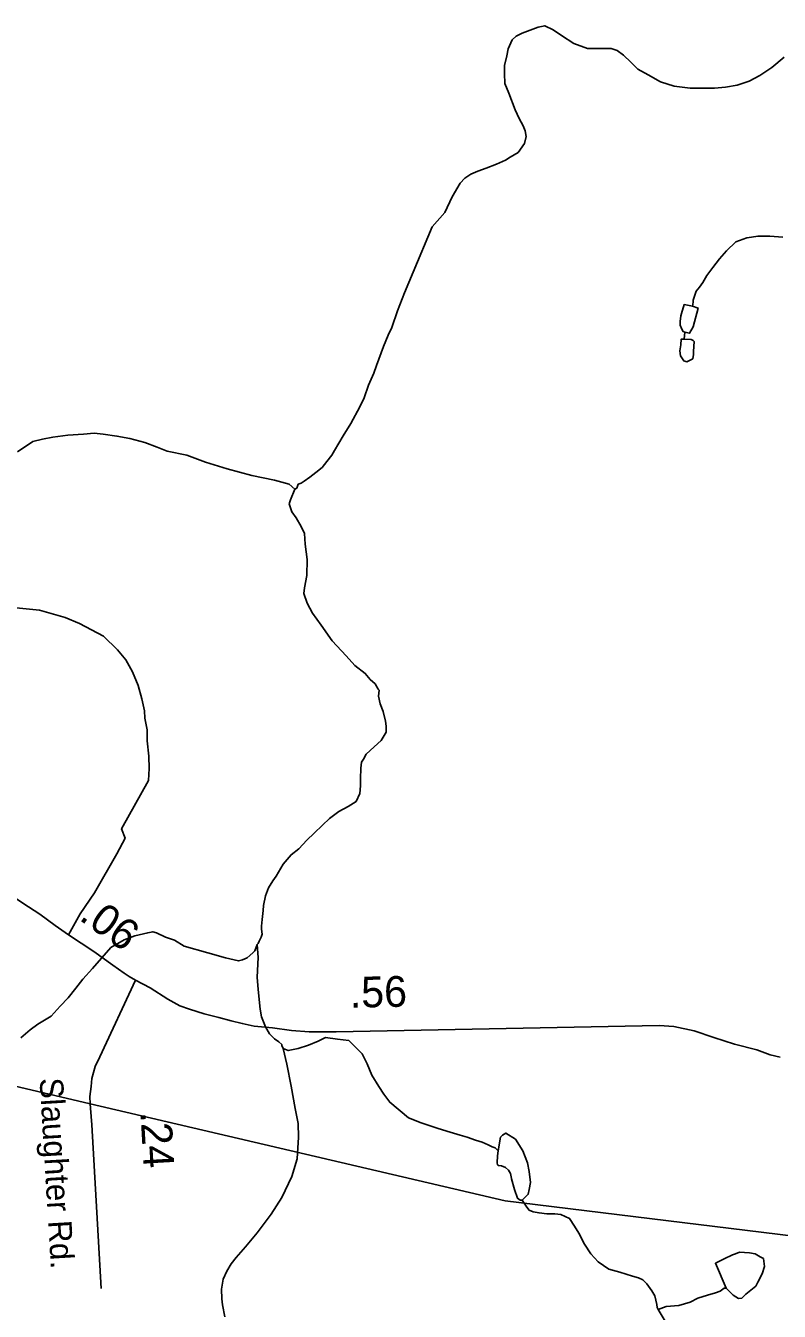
# Model space of a CAD drawing. Extents: x 1950930 to 2061844, y 904556 to 1017002.
# Drawn here: x 2022647 to 2025707, y 969467 to 974684 of the extents above; entities that cross this region are included whole.
import ezdxf

# ---------------------------------------------------------------- set-up
doc = ezdxf.new("R2010")
doc.units = 0
for name, color, linetype in [('Exist Hydrographic Creek Single Shore', 7, 'Continuous'), ('Exist Hydrographic Misc Water Feature', 7, 'Continuous'), ('Exist Road Primary US Structure Standard Bridge CELL', 7, 'Continuous'), ('Exist Road Secondary Type 41 Attributed', 7, 'Continuous'), ('Exist Road Secondary Type 51 Attributed', 7, 'Continuous'), ('Exist Road Secondary Type 51 Label', 7, 'Continuous'), ('Exist Utilities Electrical Transmission Line', 7, 'Continuous')]:
    doc.layers.add(name, color=color, linetype=linetype)

msp = doc.modelspace()

# ---------------------------------------------------------------- linework, layer by layer
at = {"layer": 'Exist Hydrographic Creek Single Shore'}
for points in [[(2025726.6, 974556.7), (2025676.5, 974514.7), (2025628.5, 974482.6), (2025584.4, 974458.5), (2025536.5, 974442.5), (2025488.4, 974434.6), (2025444.3, 974430.6), (2025392.5, 974430.4), (2025344.6, 974430.4), (2025280.4, 974438.6), (2025224.3, 974456.5), (2025174.4, 974484.4), (2025132.5, 974508.3), (2025104.2, 974536.4), (2025074.3, 974564.3), (2025048.5, 974584.2), (2025024.3, 974592.2), (2024988.3, 974592.3), (2024960.4, 974592.3), (2024928.2, 974592.3), (2024872.5, 974612.1), (2024822.3, 974644), (2024788.3, 974668), (2024754.2, 974684.2), (2024728.2, 974678.1), (2024662.3, 974654.2), (2024638.5, 974641.9), (2024622.4, 974626.2), (2024606.2, 974590.1), (2024600.4, 974562), (2024590.4, 974522.2), (2024590.4, 974490), (2024592.5, 974449.9), (2024608.4, 974409.9), (2024634.5, 974342.1), (2024650.6, 974307.9), (2024666.7, 974278), (2024674.5, 974258.2), (2024678.6, 974234.2), (2024672.7, 974206), (2024646.7, 974170.2), (2024614.5, 974150.2), (2024594.5, 974138.1), (2024558.8, 974122.1), (2024516.7, 974105.9), (2024482.7, 974093.8), (2024454.6, 974081.9), (2024430.6, 974066), (2024410.8, 974045.8), (2024378.8, 973990), (2024348.6, 973925.9), (2024296.9, 973867.9), (2024220.8, 973683.8), (2024185, 973599.9), (2024156.9, 973527.6), (2024133.2, 973459.8), (2024119, 973427.6), (2024099.1, 973381.8), (2024071.2, 973305.5), (2024061, 973273.6), (2024039, 973225.5), (2024021.2, 973173.7), (2024003.1, 973137.6), (2023967.2, 973069.4), (2023935.3, 973019.6), (2023901.3, 972959.6), (2023889.4, 972941.4), (2023869.2, 972915.6), (2023851.3, 972891.3), (2023825.3, 972871.5), (2023801.2, 972851.4), (2023777.3, 972835.5), (2023765.3, 972827.5), (2023753.4, 972823.5), (2023747.5, 972807.5), (2023739.5, 972803.4)], [(2023739.5, 972803.4), (2023721.5, 972759.5), (2023717.3, 972743.5), (2023727.4, 972711.5), (2023745.3, 972687.5), (2023765.6, 972651.3), (2023779.4, 972623.4), (2023781.5, 972579.4), (2023789.7, 972517.5), (2023787.7, 972453.2), (2023779.5, 972403.5), (2023775.7, 972379.3), (2023789.7, 972341.3), (2023811.8, 972299.5), (2023845.9, 972251.5), (2023891.8, 972187.6), (2023947.7, 972127.3), (2023983.9, 972087.5), (2024025.9, 972055.5), (2024045.8, 972031.4), (2024065.7, 972013.6), (2024077.8, 971991.4), (2024081.9, 971987.7), (2024079.8, 971963.4), (2024086, 971931.5), (2024097.9, 971901.4), (2024107.9, 971861.5), (2024110.1, 971841.4), (2024109.9, 971817.4), (2024090.2, 971783.4), (2024062.1, 971757.4), (2024029.9, 971727.5), (2024018, 971707.4), (2024009.9, 971695.5), (2024008.1, 971671.5), (2024006.2, 971627.6), (2024006.3, 971599.4), (2024004, 971567.6), (2023988.2, 971535.4), (2023956.3, 971515.4), (2023918.2, 971495.5), (2023880.2, 971467.4), (2023852.3, 971439.5), (2023818.2, 971407.4), (2023788.4, 971379.4), (2023756.2, 971343.3), (2023724.2, 971319.4), (2023692.2, 971281.3), (2023664.3, 971233.3), (2023650.4, 971213.3), (2023632.4, 971185.1), (2023620.3, 971153.2), (2023612.6, 971113.3), (2023610.5, 971093), (2023606.5, 971057.3), (2023604.6, 971029.1), (2023604.3, 971017.3), (2023606.6, 970997.3), (2023602.4, 970985.2), (2023594.5, 970969.3), (2023590.3, 970959.2), (2023586.6, 970955)], [(2023586.6, 970955), (2023576.6, 970929.3), (2023568.5, 970921.3), (2023546.5, 970901), (2023526.6, 970893.2), (2023510.5, 970889), (2023458.5, 970901.2), (2023386.4, 970921.1), (2023290.5, 970949), (2023250.3, 970972.8), (2023214.5, 970985), (2023178.4, 971002.9), (2023162.4, 971006.8), (2023142.3, 971003), (2023090.5, 970990.9), (2023046.6, 970974.7), (2022992.4, 970942.7), (2022918.5, 970858.6), (2022878.5, 970814.8), (2022850.5, 970778.6), (2022818.5, 970738.6), (2022786.6, 970704.8), (2022750.7, 970664.5), (2022696.5, 970632.5), (2022664.5, 970608.5), (2022626.8, 970576.5)], [(2023586.6, 970955), (2023590.5, 970903.1), (2023586.5, 970823.1), (2023590.7, 970773.1), (2023598.6, 970693.2), (2023604.8, 970661.2), (2023620.7, 970621.2), (2023636.6, 970593.3), (2023656.8, 970573.2), (2023674.6, 970561), (2023686.8, 970549.3), (2023686.8, 970545.3), (2023692.7, 970533.1)], [(2023692.7, 970533.1), (2023706.8, 970469.1), (2023724.7, 970381.1), (2023740.9, 970289.2), (2023753.1, 970229.2), (2023754.9, 970173.1), (2023749.1, 970085.3), (2023726.9, 970013.2), (2023687.1, 969929), (2023643, 969861), (2023587.3, 969785), (2023539.2, 969728.9), (2023501.2, 969685.1), (2023481.3, 969658.9), (2023463.3, 969629.1), (2023449.2, 969596.9), (2023441.5, 969557), (2023443.3, 969517), (2023445.4, 969493), (2023455.5, 969444.8)]]:
    msp.add_lwpolyline(points, dxfattribs=at)
at = {"layer": 'Exist Hydrographic Misc Water Feature'}
for points in [[(2025720.9, 973826.6), (2025668.8, 973830.6), (2025620.9, 973830.6), (2025574.8, 973822.7), (2025530.8, 973806.6), (2025493, 973770.6), (2025464.8, 973738.4), (2025436.8, 973702.5), (2025412.8, 973670.5), (2025396.8, 973642.3), (2025382.9, 973622.6), (2025368.8, 973606.5), (2025365, 973594.4), (2025361.1, 973582.3), (2025356.9, 973570.3), (2025357.1, 973562.4), (2025355.1, 973546.4)], [(2025323, 973440.4), (2025317.2, 973442.5), (2025311.1, 973452.4), (2025304.9, 973468.3), (2025304.9, 973484.4), (2025307, 973506.3), (2025309.2, 973516.5), (2025321.1, 973552.3), (2025355.1, 973546.4)], [(2025323, 973440.4), (2025343, 973436.3), (2025357, 973462.3), (2025376.9, 973538.4), (2025355.1, 973546.4)], [(2025321.1, 973412.5), (2025349, 973410.3), (2025357.1, 973406.5), (2025361, 973402.5), (2025359.2, 973362.5), (2025359.2, 973350.4), (2025355.3, 973332.4), (2025331, 973320.4), (2025319, 973324.3), (2025305.3, 973344.3), (2025303.1, 973364.3), (2025307.2, 973388.5), (2025309, 973412.4), (2025321.1, 973412.5)], [(2025323, 973440.4), (2025321.1, 973412.5)], [(2023739.5, 972803.4), (2023717.3, 972823.2), (2023657.2, 972839.3), (2023565.4, 972859.2), (2023465.2, 972885.2), (2023377.2, 972913), (2023301.3, 972941.2), (2023221.2, 972956.9), (2023181.2, 972973.2), (2023131.1, 972992.9), (2023069.1, 973009), (2023017.1, 973018.9), (2022961.1, 973027), (2022925.1, 973031), (2022881.1, 973027), (2022817.3, 973022.7), (2022757.1, 973014.8), (2022715.3, 973006.8), (2022675.3, 972996.8), (2022613.1, 972954.8)], [(2023692.7, 970533.1), (2023712.9, 970525.1), (2023752.8, 970533.1), (2023794.8, 970547.4), (2023834.8, 970563.3), (2023864.6, 970577.4), (2023912.8, 970571.2), (2023958.9, 970565.3), (2023988.8, 970535.5), (2024012.9, 970511.3), (2024032.8, 970471.5), (2024052.8, 970425.5), (2024080.7, 970379.3), (2024100.7, 970347.4), (2024125, 970315.4), (2024200.8, 970251.5), (2024252.9, 970231.3), (2024317.1, 970209.7), (2024356.9, 970197.7), (2024411, 970181.5), (2024439.1, 970173.7), (2024473, 970161.8), (2024501, 970153.7), (2024525.1, 970141.7), (2024541, 970133.8), (2024553, 970129.6), (2024561.1, 970121.6), (2024564.9, 970117.6)], [(2024564.9, 970117.6), (2024575, 970173.8), (2024583, 970181.8), (2024597, 970189.7), (2024635.2, 970165.7), (2024665, 970117.8), (2024685, 970069.8), (2024691.2, 970033.9), (2024697.2, 969989.8), (2024691, 969961.7), (2024687.3, 969941.7), (2024675.2, 969929.8), (2024671.2, 969925.7), (2024663.2, 969917.6)], [(2024564.9, 970117.6), (2024563.2, 970097.6), (2024561, 970069.7), (2024563.1, 970061.8), (2024567, 970057.8), (2024579.1, 970057.5), (2024595, 970049.7), (2024607, 970039.6), (2024615.2, 970025.6), (2024619.1, 970005.8), (2024619, 970003.9), (2024631.3, 969961.6), (2024643.3, 969925.6), (2024655.3, 969917.8), (2024663.2, 969917.6)], [(2024663.2, 969917.6), (2024681.3, 969889.7), (2024691.2, 969877.7), (2024707.1, 969869.8), (2024731.3, 969865.7), (2024763.1, 969861.7), (2024795.3, 969861.7), (2024819.2, 969859.9), (2024855.3, 969843.7), (2024875.3, 969811.8), (2024893.4, 969783.9), (2024915.5, 969739.8), (2024941.2, 969699.9), (2024971.4, 969668.1), (2025015.4, 969637.9), (2025059.5, 969625.9), (2025111.3, 969610), (2025135.4, 969602), (2025153.3, 969594), (2025169.4, 969578), (2025189.5, 969550), (2025201.5, 969530), (2025209.3, 969494.1), (2025211.4, 969481.9), (2025215.5, 969474)], [(2025491.3, 969560.1), (2025519.6, 969532.3), (2025541.6, 969518.4), (2025555.4, 969520.4), (2025571.5, 969536.1), (2025611.6, 969568.1), (2025619.4, 969584.4), (2025637.5, 969618.5), (2025647.3, 969648.5), (2025643.4, 969680.4), (2025629.5, 969688.2), (2025609.4, 969700.4), (2025585.5, 969704.2), (2025545.5, 969706.4), (2025529.3, 969700.1), (2025517.4, 969696.1), (2025483.3, 969680.1), (2025447.4, 969662.1), (2025491.3, 969560.1)], [(2025215.5, 969474), (2025247.6, 969486.1), (2025299.5, 969489.9), (2025345.4, 969504.1), (2025375.6, 969520.2), (2025415.5, 969532.2), (2025447.6, 969542.3), (2025467.4, 969548.2), (2025483.4, 969560.3), (2025491.3, 969560.1)], [(2025215.5, 969474), (2025239.6, 969434.1), (2025259.5, 969395.9), (2025287.6, 969342.2), (2025315.5, 969297.9), (2025355.6, 969252.2), (2025379.5, 969204.1), (2025403.7, 969152.1), (2025413.6, 969120), (2025417.7, 969096.3)]]:
    msp.add_lwpolyline(points, dxfattribs=at)
at = {"layer": 'Exist Road Secondary Type 41 Attributed'}
msp.add_lwpolyline([(2023092.9, 970810.9), (2022947.1, 970498.9), (2022929.1, 970460.8), (2022915.1, 970410.9), (2022913, 970378.7), (2022907.2, 970338.9), (2022908.5, 970308.9), (2022909.2, 970290.8), (2022915.2, 970222.9), (2022953.6, 969558.9)], dxfattribs=at)
at = {"layer": 'Exist Road Secondary Type 51 Attributed'}
for points in [[(2022567.1, 972325.1), (2022702.3, 972311.9), (2022806.4, 972282), (2022865.1, 972258.6), (2022962.8, 972206.7), (2023020.1, 972151.1), (2023054, 972111.1), (2023080.6, 972062.4), (2023103.2, 972006.3), (2023118.9, 971952.5), (2023129.6, 971903.6), (2023130.6, 971874.3), (2023139.4, 971826.4), (2023139.4, 971781.4), (2023147, 971720.1), (2023148, 971670.2), (2023146, 971620.3), (2023036.1, 971424.8), (2023050, 971387.4), (2023017.2, 971323.8), (2022926.4, 971165.4), (2022868, 971079.9), (2022820.8, 970994.8)], [(2020642.1, 971905.6), (2020734, 971901.7), (2020838.1, 971887.7), (2020992.1, 971863.9), (2021184.1, 971839.9), (2021288.2, 971817.9), (2021338.2, 971806.1), (2021476.1, 971762.2), (2021590.3, 971710.2), (2021686.2, 971666.2), (2021774.2, 971636.4), (2021850.2, 971616.4), (2021918.3, 971572.4), (2021982.3, 971532.4), (2022114.5, 971460.5), (2022374.5, 971284.6), (2022480.6, 971222.6), (2022560.6, 971172.7), (2022634.6, 971122.7), (2022704.7, 971078.7), (2022766.8, 971032.8), (2022820.8, 970994.8)], [(2022820.8, 970994.8), (2022922.8, 970926.9), (2023000.9, 970870.9), (2023046.8, 970838.9), (2023067.1, 970825), (2023092.9, 970810.9)], [(2023092.9, 970810.9), (2023152.8, 970779.1), (2023223.3, 970733.1), (2023272, 970707), (2023311.9, 970693.2), (2023371.8, 970673.4), (2023430.4, 970658.7), (2023481.3, 970645), (2023526.2, 970635.3), (2023575.1, 970624.5), (2023649.4, 970616.7), (2023726.6, 970606.9), (2023798.4, 970601.5), (2023907.9, 970600.5), (2025219.3, 970626.1), (2025279.2, 970622.3), (2025361.3, 970604.4), (2025441.1, 970578.3), (2025525.2, 970550.3), (2025616.3, 970528.2), (2025670, 970507.6), (2025710.1, 970497.8)]]:
    msp.add_lwpolyline(points, dxfattribs=at)
at = {"layer": 'Exist Utilities Electrical Transmission Line'}
msp.add_line((2021089.1, 970733.4), (2022908.5, 970308.9), dxfattribs=at)
msp.add_lwpolyline([(2022908.5, 970308.9), (2024593.5, 969915.7), (2026163.6, 969723.1)], dxfattribs=at)

# ---------------------------------------------------------------- texts
at = {"layer": 'Exist Road Primary US Structure Standard Bridge CELL'}
for s, rotation, p in [('.06', 324.3259, (2022859.4, 971058.3)), ('.56', 1.1176, (2023963.8, 970698.7)), ('.24', 273.3123, (2023112.4, 970276.8))]:
    msp.add_text(s, height=125, rotation=rotation, dxfattribs=at).set_placement(p)
at = {"layer": 'Exist Road Secondary Type 51 Label'}
msp.add_text('Slaughter Rd.', height=95, rotation=273.4262, dxfattribs=at).set_placement((2022702.9, 970411.8))

doc.saveas('drawing.dxf')
